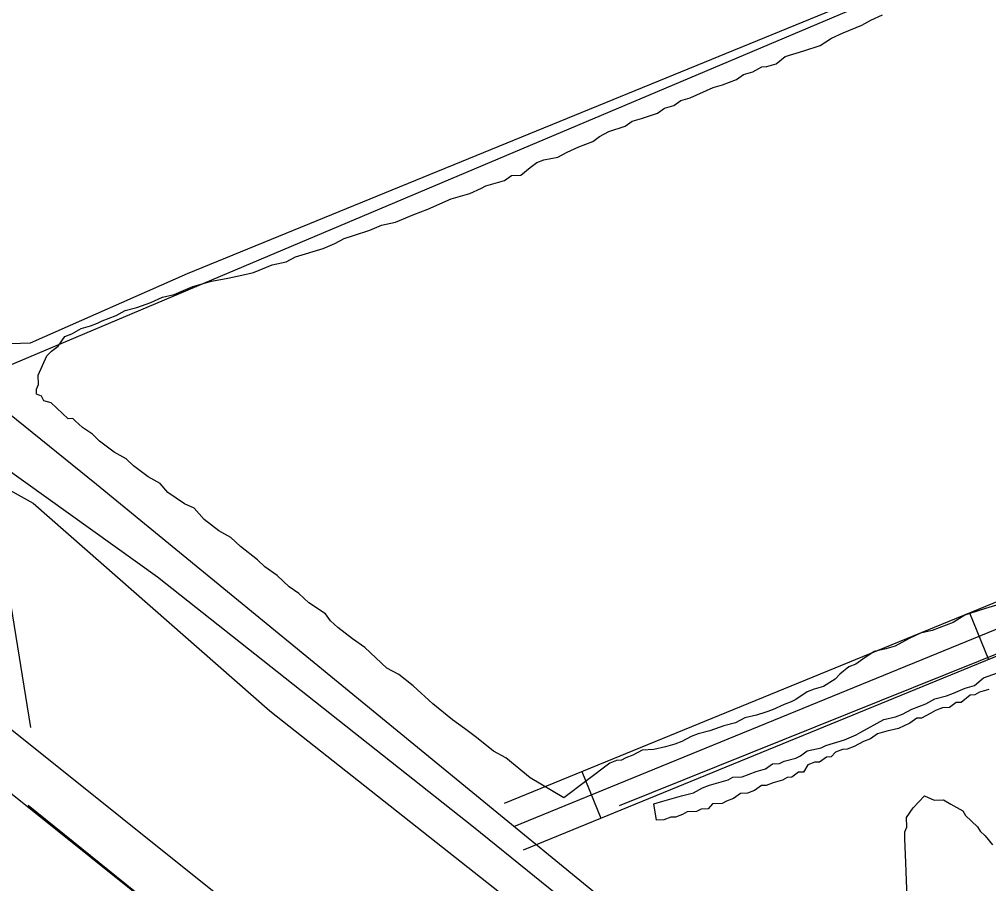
# Model space of a CAD drawing. Extents: x 3329297 to 3367176, y 649250 to 674653.
# Drawn here: x 3340790 to 3341368, y 669347 to 669863 of the extents above; entities that cross this region are included whole.
import ezdxf

# ---------------------------------------------------------------- set-up
doc = ezdxf.new("R2010")
doc.units = 0
for name, color, linetype in [('V-DTCH-CNTR', 7, 'Continuous'), ('V-FLOD-BASE', 7, 'Continuous'), ('V-LEVE-TOET', 7, 'Continuous'), ('V-RIVR-EDGE', 7, 'Continuous'), ('V-ROAD-CNTR', 7, 'Continuous'), ('V-SITE-VEGE', 7, 'Continuous'), ('V-SURV-LINE', 7, 'Continuous'), ('V-TOPO-SHOR', 7, 'Continuous')]:
    doc.layers.add(name, color=color, linetype=linetype)

msp = doc.modelspace()

# ---------------------------------------------------------------- linework, layer by layer
at = {"layer": 'V-DTCH-CNTR'}
msp.add_lwpolyline([(3340905.53, 670682.56), (3340649.3, 670479.54), (3340458.85, 670328.72), (3340268.81, 670187.38), (3340259.1, 670173.6), (3340253.41, 670157.62), (3340254.11, 670139.52), (3340260.53, 670116.12), (3340277.31, 670089.96), (3340315.97, 670048.1), (3340410.4, 669970.56), (3340581.07, 669837.62), (3340758.73, 669686.83), (3340779.02, 669671.85), (3340784.62, 669669.7), (3340796.43, 669670.16), (3340890.21, 669711.61), (3341407.02, 669923.12)], dxfattribs=at)
at = {"layer": 'V-FLOD-BASE'}
msp.add_lwpolyline([(3340795.04, 669393.94), (3340976.01, 669247.81), (3341139.77, 669116.09), (3341219.27, 669050.14), (3341244.87, 669024.15), (3341269.95, 668991), (3341282.02, 668966.08), (3341290.31, 668936.26), (3341293.82, 668907.04), (3341287.95, 668853.66), (3341279.64, 668801.77), (3341266.88, 668721.15), (3341262.32, 668674.95), (3341263.54, 668643.27), (3341279.06, 668590.71), (3341318.38, 668517.66), (3341367.23, 668444.17), (3341507.93, 668231.43)], dxfattribs=at)
at = {"layer": 'V-LEVE-TOET'}
msp.add_lwpolyline([(3340757.44, 669596.79), (3340798.07, 669574.3), (3340939.31, 669450.44), (3341102.98, 669321.1), (3341301.87, 669162.97), (3341339.71, 669127.93), (3341375.68, 669080.13), (3341396.43, 669035.71), (3341408.63, 668987), (3341411.5, 668953.79), (3341405.77, 668896.44), (3341400.11, 668858.14), (3341403.69, 668845.8)], dxfattribs=at)
at = {"layer": 'V-RIVR-EDGE'}
msp.add_spline([(3342816.41, 664076.7), (3342812.76, 664100.73), (3342811.24, 664114.69), (3342810.49, 664125.17), (3342811.67, 664129.43), (3342815.94, 664131.36), (3342822.14, 664130.96), (3342827.58, 664133.66), (3342827.98, 664138.7), (3342825.71, 664163.52), (3342823.01, 664169.35), (3342818.01, 664185.26), (3342816.5, 664200), (3342816.91, 664208.92), (3342818.1, 664220.94), (3342817.34, 664227.14), (3342814.66, 664243.44), (3342809.27, 664257.41), (3342808.51, 664264.01), (3342808.92, 664272.54), (3342814.79, 664296.18), (3342814.82, 664305.49), (3342810.59, 664319.46), (3342799.78, 664338.87), (3342790.88, 664350.14), (3342779.66, 664360.25), (3342778.51, 664365.3), (3342779.3, 664369.17), (3342779.69, 664370.72), (3342785.91, 664376.91), (3342798.35, 664388.13), (3342804.18, 664396.26), (3342807.71, 664410.21), (3342807.34, 664416.8), (3342805.02, 664421.46), (3342805.03, 664424.18), (3342805.05, 664435.04), (3342805.48, 664451.32), (3342803.59, 664468.39), (3342800.14, 664485.46), (3342800.15, 664492.05), (3342800.55, 664495.93), (3342805.6, 664499.41), (3342810.27, 664507.15), (3342811.45, 664513.74), (3342812.65, 664526.54), (3342808.84, 664554.08), (3342808.48, 664564.55), (3342811.98, 664571.52), (3342819.76, 664577.71), (3342825.21, 664588.56), (3342825.62, 664596.7), (3342825.25, 664604.07), (3342821.39, 664610.67), (3342817.54, 664623.86), (3342808.64, 664632.03), (3342807.5, 664639.01), (3342807.51, 664645.61), (3342805.59, 664651.04), (3342795.55, 664667.74), (3342786.28, 664683.28), (3342782.79, 664682.12), (3342779.3, 664685.62), (3342772.36, 664698.82), (3342765.01, 664705.82), (3342757.66, 664715.15), (3342754.96, 664720.97), (3342754.97, 664725.24), (3342756.92, 664729.5), (3342762.36, 664734.91), (3342763.16, 664745.77), (3342759.34, 664768.66), (3342756.66, 664780.69), (3342750.49, 664796.21), (3342738.91, 664818.35), (3342728.88, 664839.31), (3342718.83, 664850.59), (3342704.53, 664870.4), (3342673.21, 664906.93), (3342667.03, 664917.03), (3342662.4, 664928.67), (3342645.77, 664948.1), (3342638.82, 664957.43), (3342632.64, 664969.85), (3342630.72, 664978), (3342626.86, 664984.99), (3342614.87, 664996.66), (3342611.39, 664999.38), (3342609.84, 665001.32), (3342609.85, 665006.36), (3342606.76, 665010.25), (3342597.86, 665020.35), (3342593.22, 665025.41), (3342592.47, 665033.17), (3342590.94, 665044.42), (3342589.42, 665054.5), (3342588.28, 665065.36), (3342585.98, 665077), (3342585.23, 665086.7), (3342585.25, 665096.4), (3342584.88, 665101.05), (3342582.95, 665104.16), (3342580.25, 665109.59), (3342577.16, 665116.97), (3342577.18, 665122.79), (3342577.2, 665131.71), (3342577.22, 665142.56), (3342577.25, 665154.2), (3342576.12, 665167.77), (3342572.7, 665192.99), (3342566.93, 665215.11), (3342563.48, 665229.47), (3342558.85, 665239.95), (3342557.31, 665244.22), (3342555.4, 665255.47), (3342553.11, 665268.66), (3342549.27, 665284.57), (3342541.57, 665307.08), (3342537.34, 665321.83), (3342531.95, 665340.07), (3342533.51, 665343.55), (3342533.53, 665349.76), (3342526.98, 665368.39), (3342525.46, 665379.64), (3342523.54, 665388.18), (3342518.15, 665403.7), (3342515.47, 665416.12), (3342514.34, 665430.86), (3342508.57, 665450.65), (3342503.19, 665470.83), (3342492.38, 665490.63), (3342491.63, 665499.17), (3342490.87, 665508.48), (3342486.28, 665532.92), (3342483.6, 665545.33), (3342477.81, 665557.76), (3342475.93, 665580.26), (3342474.8, 665594.22), (3342470.17, 665605.48), (3342467.87, 665614.4), (3342467.13, 665629.53), (3342466.39, 665643.49), (3342466.82, 665662.1), (3342467.25, 665679.55), (3342463.41, 665695.46), (3342454.93, 665713.71), (3342445.67, 665732.35), (3342448.39, 665735.45), (3342449.55, 665735.05), (3342454.58, 665728.84), (3342456.13, 665730.38), (3342456.13, 665730.77), (3342455.37, 665734.65), (3342442.22, 665750.97), (3342428.7, 665771.56), (3342413.65, 665800.68), (3342398.6, 665832.52), (3342380.47, 665869.41), (3342358.86, 665914.06), (3342350, 665938.51), (3342337.27, 665963.36), (3342312.2, 666021.59), (3342297.17, 666058.47), (3342281.74, 666092.64), (3342274.81, 666112.43), (3342267.5, 666136.11), (3342262.92, 666165.98), (3342261.43, 666190.8), (3342261.45, 666198.56), (3342257.57, 666197.79), (3342255.25, 666199.74), (3342252.93, 666205.17), (3342252.57, 666212.54), (3342252.58, 666219.13), (3342250.29, 666232.71), (3342241.82, 666258.33), (3342236.07, 666285.87), (3342231.81, 666288.99), (3342227.55, 666291.71), (3342219.05, 666302.59), (3342218.67, 666306.86), (3342219.07, 666312.29), (3342210.16, 666314.25), (3342205.13, 666318.91), (3342203.98, 666324.35), (3342203.99, 666330.16), (3342202.08, 666339.09), (3342191.65, 666356.56), (3342180.04, 666369), (3342175.41, 666377.55), (3342164.99, 666396.96), (3342154.58, 666421.81), (3342139.95, 666463.34), (3342130.7, 666487.79), (3342122.99, 666506.43), (3342111.8, 666527.4), (3342098.68, 666554.19), (3342094.83, 666565.83), (3342092.54, 666581.74), (3342088.69, 666594.54), (3342085.25, 666612.78), (3342082.17, 666622.09), (3342072.89, 666631.81), (3342063.22, 666645.41), (3342057.44, 666657.83), (3342049.73, 666678.02), (3342048.22, 666693.14), (3342050.17, 666696.63), (3342050.96, 666704.38), (3342046.71, 666709.05), (3342039.36, 666716.82), (3342032.41, 666729.25), (3342015.81, 666761.09), (3342003.06, 666780.9), (3341996.09, 666786.35), (3341994.95, 666792.55), (3341992.63, 666796.44), (3341982.97, 666811.97), (3341967.13, 666835.28), (3341953.59, 666848.89), (3341946.63, 666857.44), (3341940.45, 666867.92), (3341935.81, 666874.14), (3341919.16, 666884.26), (3341915.69, 666890.09), (3341911.45, 666900.18), (3341899.85, 666913.78), (3341894.82, 666921.16), (3341889.03, 666931.65), (3341869.32, 666956.91), (3341855.01, 666974.78), (3341848.82, 666978.67), (3341839.53, 666986.84), (3341829.09, 667000.44), (3341821.76, 667015.19), (3341819.07, 667024.89), (3341817.15, 667031.1), (3341806.31, 667038.89), (3341788.13, 667056.77), (3341778.46, 667069.98), (3341769.56, 667076.21), (3341762.98, 667079.71), (3341756.02, 667089.04), (3341748.29, 667099.53), (3341738.62, 667112.35), (3341730.89, 667120.12), (3341719.29, 667133.73), (3341714.66, 667143.05), (3341706.55, 667156.64), (3341694.95, 667171.79), (3341682.22, 667198.97), (3341673.73, 667217.22), (3341665.66, 667244.77), (3341658.35, 667270.77), (3341654.5, 667280.86), (3341646.79, 667297.56), (3341633.67, 667325.51), (3341621.31, 667347.26), (3341603.92, 667370.57), (3341601.61, 667379.11), (3341595.05, 667392.31), (3341586.57, 667412.5), (3341578.1, 667435.79), (3341568.43, 667448.22), (3341554.13, 667467.65), (3341537.52, 667492.51), (3341516.66, 667523.97), (3341476.08, 667581.85), (3341429.71, 667650.22), (3341398.03, 667697.22), (3341370.98, 667737.23), (3341354.76, 667763.64), (3341343.55, 667778.41), (3341338.9, 667782.3), (3341332.33, 667790.07), (3341325.39, 667805.99), (3341317.65, 667814.15), (3341305.28, 667827.37), (3341300.64, 667833.19), (3341282.89, 667869.69), (3341259.72, 667911.24), (3341224.58, 667969.5), (3341190.57, 668018.45), (3341159.67, 668067), (3341126.02, 668105.48), (3341085.81, 668151.72), (3341034.77, 668213.12), (3340998.8, 668250.83), (3340967.07, 668282.32), (3340929.92, 668312.66), (3340887.35, 668349.99), (3340852.52, 668378), (3340818.08, 668406.01), (3340783.64, 668439.06), (3340747.67, 668475.99), (3340722.92, 668504.36), (3340704.36, 668525.73), (3340693.92, 668537.01), (3340680.75, 668543.24), (3340672.61, 668546.75), (3340664.48, 668552.59), (3340650.93, 668563.48), (3340645.91, 668568.92), (3340640.88, 668576.69), (3340634.7, 668584.08), (3340619.62, 668601.57), (3340609.54, 668604.69), (3340603.74, 668608.97), (3340599.1, 668614.41), (3340595.62, 668621.01), (3340589.43, 668627.24), (3340567.76, 668645.9), (3340549.95, 668659.13), (3340496.93, 668702.7), (3340430.76, 668760.64), (3340383.93, 668798.76), (3340346.77, 668824.45), (3340316.96, 668845.08), (3340289.86, 668863.37), (3340255.41, 668891.77), (3340209.37, 668936.09), (3340181.13, 668962.92), (3340159.06, 668977.32), (3340134.29, 668996.39), (3340120.75, 669009.22), (3340113.4, 669017.77), (3340109.92, 669023.59), (3340107.6, 669025.92), (3340099.85, 669026.72), (3340094.42, 669027.9), (3340089.39, 669030.24), (3340085.14, 669036.45), (3340084.76, 669043.04), (3340082.06, 669046.15), (3340066.19, 669058.99), (3340051.1, 669071.44), (3340041.8, 669077.66), (3339987.61, 669116.19), (3339929.52, 669149.3), (3339882.28, 669177.34), (3339823.8, 669212), (3339768.82, 669245.87), (3339704.94, 669289.46), (3339659.64, 669320.6), (3339613.98, 669359.49), (3339576.03, 669382.85), (3339562.87, 669392.97), (3339559.39, 669394.53), (3339555.89, 669394.15), (3339553.17, 669389.89), (3339550.84, 669388.73), (3339546.19, 669392.24), (3339540.39, 669395.35), (3339537.28, 669393.03), (3339533.01, 669392.66), (3339518.67, 669398.12), (3339507.83, 669404.74), (3339498.93, 669411.35), (3339490.01, 669411.38), (3339486.53, 669416.04), (3339483.43, 669417.6), (3339473.36, 669420.73), (3339460.58, 669427.74), (3339447.8, 669435.52), (3339435.41, 669443.31), (3339423.8, 669453.42), (3339413.36, 669464.7), (3339407.94, 669471.3), (3339393.62, 669479.48), (3339378.13, 669489.21), (3339357.61, 669502.45), (3339355.67, 669504.78), (3339358.39, 669506.33), (3339359.56, 669509.43), (3339359.18, 669510.98), (3339356.48, 669515.25), (3339347.17, 669516.82), (3339341.34, 669512.57), (3339338.24, 669513.36), (3339320.82, 669525.81), (3339311.15, 669534.75), (3339296.06, 669548.75), (3339293.35, 669550.31), (3339286.37, 669549.16), (3339280.93, 669546.46), (3339277.05, 669546.47), (3339268.14, 669549.98), (3339250.71, 669559.72), (3339229.04, 669575.67), (3339210.84, 669586.97), (3339202.33, 669595.13), (3339200.4, 669599.4), (3339200.02, 669604.83), (3339198.1, 669611.04), (3339183.01, 669622.71), (3339166.35, 669632.45)], degree=3, dxfattribs=at)
at = {"layer": 'V-ROAD-CNTR'}
for p, q in [((3341356.94, 669508.83), (3341368.31, 669481.06)), ((3341125.58, 669414.09), (3341136.95, 669386.33))]:
    msp.add_line(p, q, dxfattribs=at)
for points in [[(3341367.61, 669149.49), (3340835.89, 669585.57), (3340257.32, 670053.45)], [(3341085, 669381.27), (3341461, 669535.23), (3342126.93, 669814.31), (3342135.82, 669816.41), (3342144.95, 669816.69), (3342153.04, 669815.39), (3342155.91, 669814.56), (3342160.19, 669812.92), (3342165.23, 669810.31), (3342170.41, 669806.7), (3342178.09, 669798.79), (3342183.04, 669790.62), (3342185.11, 669785.38), (3342378.5, 669277.78)], [(3341090.68, 669367.39), (3341466.74, 669521.37), (3342131.58, 669799.99), (3342137.8, 669801.46), (3342143.98, 669801.65), (3342149.75, 669800.73), (3342151.13, 669800.33), (3342154.05, 669799.21), (3342157.46, 669797.45), (3342160.64, 669795.22), (3342166.14, 669789.56), (3342169.56, 669783.92), (3342171.13, 669779.94), (3342359.28, 669286.11)], [(3340796.7, 669440.36), (3340772.05, 669592.22), (3340779.38, 669641.03)], [(3341079.31, 669395.15), (3341452.23, 669547.84)]]:
    msp.add_lwpolyline(points, dxfattribs=at)
at = {"layer": 'V-SITE-VEGE'}
for points in [[(3341180.49, 669811.88), (3341184.6, 669814.86), (3341190.17, 669816.48), (3341204, 669822.64), (3341209.57, 669824.27), (3341217.89, 669827.4), (3341222, 669830.38), (3341227.57, 669832), (3341233.08, 669835.03), (3341235.89, 669835.13), (3341241.46, 669836.75), (3341246.92, 669841.19), (3341258.05, 669844.43), (3341267.78, 669847.62), (3341274.65, 669852.11), (3341281.56, 669855.19), (3341292.64, 669859.84), (3341298.16, 669862.87), (3341305.08, 669865.95)], [(3341094.66, 669410.26), (3341080.12, 669422.37), (3341072.93, 669426.31), (3341062.77, 669434.36), (3341055.53, 669439.71), (3341048.28, 669445.06), (3341036.66, 669454.47), (3341024.98, 669465.27), (3341016.28, 669471.98), (3341009.09, 669475.92), (3340995.95, 669488.08), (3340988.71, 669493.43), (3340980, 669500.13), (3340975.62, 669504.19), (3340972.65, 669508.29), (3340962.54, 669514.94), (3340956.7, 669520.34), (3340950.92, 669524.34), (3340943.62, 669531.1), (3340936.38, 669536.45), (3340932, 669540.5), (3340921.84, 669548.55), (3340916, 669553.96), (3340908.81, 669557.9), (3340900.1, 669564.6), (3340894.21, 669571.41), (3340888.48, 669574.01), (3340878.37, 669580.65), (3340873.94, 669586.12), (3340866.75, 669590.06), (3340858.05, 669596.76), (3340853.67, 669600.81), (3340846.48, 669604.76), (3340837.77, 669611.46), (3340833.4, 669615.51), (3340827.61, 669619.51), (3340823.23, 669623.56), (3340821.77, 669624.92), (3340818.96, 669624.81), (3340808.74, 669634.26), (3340804.48, 669635.51), (3340802.96, 669638.26), (3340800.1, 669639.56), (3340799.99, 669642.37), (3340801.28, 669645.23), (3340801.07, 669650.86), (3340803.66, 669656.59), (3340806.25, 669662.32), (3340808.96, 669665.24), (3340813.06, 669668.21), (3340817.06, 669673.99), (3340821.23, 669675.56), (3340826.74, 669678.59), (3340832.3, 669680.21), (3340836.47, 669681.78), (3340839.22, 669683.29), (3340847.55, 669686.43), (3340853.06, 669689.46), (3340860.03, 669691.14), (3340868.35, 669694.27), (3340875.27, 669697.35), (3340882.25, 669699.03), (3340893.33, 669703.68), (3340904.46, 669706.93), (3340914.25, 669708.71), (3340922.62, 669710.44), (3340929.59, 669712.12), (3340940.67, 669716.77), (3340949.05, 669718.5), (3340954.57, 669721.53), (3340971.27, 669726.39), (3340978.19, 669729.48), (3340983.7, 669732.51), (3340989.27, 669734.13), (3340998.99, 669737.32), (3341005.91, 669740.4), (3341014.29, 669742.13), (3341025.37, 669746.78), (3341033.69, 669749.92), (3341047.53, 669756.08), (3341058.67, 669759.33), (3341065.58, 669762.41), (3341068.34, 669763.92), (3341079.47, 669767.17), (3341083.58, 669770.14), (3341089.2, 669770.36), (3341094.66, 669774.79), (3341098.77, 669777.76), (3341102.93, 669779.33), (3341111.31, 669781.06), (3341116.82, 669784.09), (3341123.74, 669787.17), (3341132.06, 669790.31), (3341136.17, 669793.28), (3341141.68, 669796.31), (3341151.41, 669799.5), (3341155.52, 669802.47), (3341161.09, 669804.1), (3341170.82, 669807.29), (3341174.92, 669810.26), (3341180.49, 669811.88)], [(3341374.96, 669513.97), (3341363.83, 669510.73), (3341354.1, 669507.54), (3341347.24, 669503.05), (3341334.75, 669498.35), (3341327.78, 669496.67), (3341320.86, 669493.59), (3341312.59, 669489.05), (3341307.02, 669487.43), (3341300.05, 669485.75), (3341293.19, 669481.26), (3341289.08, 669478.29), (3341284.92, 669476.72), (3341279.46, 669472.29), (3341276.76, 669469.36), (3341269.89, 669464.88), (3341264.33, 669463.26), (3341260.16, 669461.69), (3341253.3, 669457.2), (3341250.54, 669455.69), (3341246.38, 669454.12), (3341239.46, 669451.04), (3341235.3, 669449.47), (3341229.73, 669447.85), (3341222.76, 669446.17), (3341217.25, 669443.14), (3341210.28, 669441.46), (3341201.95, 669438.33), (3341194.98, 669436.66), (3341190.82, 669435.08), (3341185.31, 669432.06), (3341181.14, 669430.49), (3341175.58, 669428.87), (3341168.6, 669427.19), (3341161.58, 669426.92), (3341156.06, 669423.89), (3341151.9, 669422.32), (3341149.15, 669420.81), (3341146.34, 669420.7), (3341142.18, 669419.13), (3341114.83, 669398.37), (3341094.66, 669410.26)], [(3341254.98, 669413.64), (3341250.87, 669410.66), (3341248.06, 669410.55), (3341245.31, 669409.04), (3341239.74, 669407.42), (3341235.58, 669405.85), (3341232.77, 669405.74), (3341228.66, 669402.77), (3341224.5, 669401.2), (3341220.28, 669401.04), (3341216.17, 669398.06), (3341212.01, 669396.49), (3341209.26, 669394.98), (3341203.64, 669394.76), (3341200.93, 669391.84), (3341196.72, 669391.68), (3341193.96, 669390.17), (3341188.34, 669389.95), (3341185.58, 669388.44), (3341181.42, 669386.87), (3341178.61, 669386.76), (3341174.45, 669385.19), (3341170.23, 669385.03), (3341168.45, 669394.81), (3341174.01, 669396.43), (3341185.15, 669399.68), (3341192.12, 669401.35), (3341197.64, 669404.38), (3341201.8, 669405.95), (3341207.36, 669407.57), (3341212.93, 669409.2), (3341215.69, 669410.71), (3341221.31, 669410.93), (3341225.47, 669412.5), (3341229.63, 669414.06), (3341235.2, 669415.69), (3341239.31, 669418.66), (3341243.52, 669418.82), (3341246.28, 669420.34), (3341253.25, 669422.01), (3341256.01, 669423.53), (3341260.12, 669426.5), (3341268.49, 669428.23), (3341271.25, 669429.74), (3341282.39, 669432.99), (3341289.3, 669436.07), (3341292.06, 669437.59), (3341305.84, 669445.16), (3341312.81, 669446.83), (3341316.98, 669448.4), (3341322.49, 669451.43), (3341330.81, 669454.56), (3341336.33, 669457.59), (3341343.3, 669459.27), (3341347.46, 669460.84), (3341354.38, 669463.92), (3341359.95, 669465.54), (3341365.4, 669469.98), (3341373.73, 669473.11)], [(3341368.48, 669463.06), (3341362.92, 669461.44), (3341360.16, 669459.92), (3341357.35, 669459.81), (3341351.89, 669455.38), (3341349.08, 669455.27), (3341344.97, 669452.3), (3341340.76, 669452.13), (3341336.6, 669450.57), (3341333.84, 669449.05), (3341328.33, 669446.02), (3341325.52, 669445.92), (3341321.41, 669442.94), (3341314.49, 669439.86), (3341307.52, 669438.18), (3341301.95, 669436.56), (3341297.84, 669433.59), (3341293.68, 669432.02), (3341288.17, 669428.99), (3341284.01, 669427.42), (3341281.2, 669427.31), (3341277.03, 669425.74), (3341274.33, 669422.83), (3341271.52, 669422.72), (3341267.41, 669419.75), (3341264.6, 669419.64), (3341260.44, 669418.07), (3341257.79, 669413.74), (3341254.98, 669413.64)], [(3341320.18, 669328.89), (3341319.21, 669354.19), (3341318.99, 669359.81), (3341318.45, 669373.86), (3341318.28, 669378.08), (3341319.58, 669380.94), (3341319.36, 669386.57), (3341323.36, 669392.35), (3341330.12, 669399.65), (3341335.85, 669397.05), (3341341.47, 669397.27), (3341345.79, 669394.62), (3341352.98, 669390.68), (3341354.5, 669387.92), (3341361.79, 669381.17), (3341363.31, 669378.41), (3341366.23, 669375.71), (3341370.66, 669370.25)]]:
    msp.add_lwpolyline(points, dxfattribs=at)
at = {"layer": 'V-SURV-LINE'}
for points in [[(3339891.06, 670155.06), (3341235.63, 669078.47)], [(3341216.89, 669055.04), (3339872.32, 670131.64)]]:
    msp.add_lwpolyline(points, dxfattribs=at)
at = {"layer": 'V-TOPO-SHOR'}
msp.add_line((3341148.11, 669393.81), (3342145.45, 669794.94), dxfattribs=at)
for points in [[(3340282.77, 670218.92), (3340223.35, 670160.19), (3340223.39, 670142.45), (3340230.5, 670131.82), (3340237.63, 670117.64), (3340248.3, 670105.24), (3340269.63, 670080.44), (3340301.63, 670046.79), (3340456.24, 669917.56), (3340529.09, 669859.15), (3340781.42, 669655.59), (3341341.64, 669892.62), (3341946.22, 670124.42), (3342009.15, 670152.92), (3341950.33, 670298.3)], [(3340766.93, 669605.89), (3340872.39, 669530.47), (3341060.99, 669381.15), (3341279.27, 669204.36), (3341341.65, 669153.51), (3341369.16, 669120.39), (3341400.25, 669077.07), (3341433.69, 669013.97), (3341456.1, 668948.06), (3341461.48, 668911.7)]]:
    msp.add_lwpolyline(points, dxfattribs=at)

doc.saveas('drawing.dxf')
